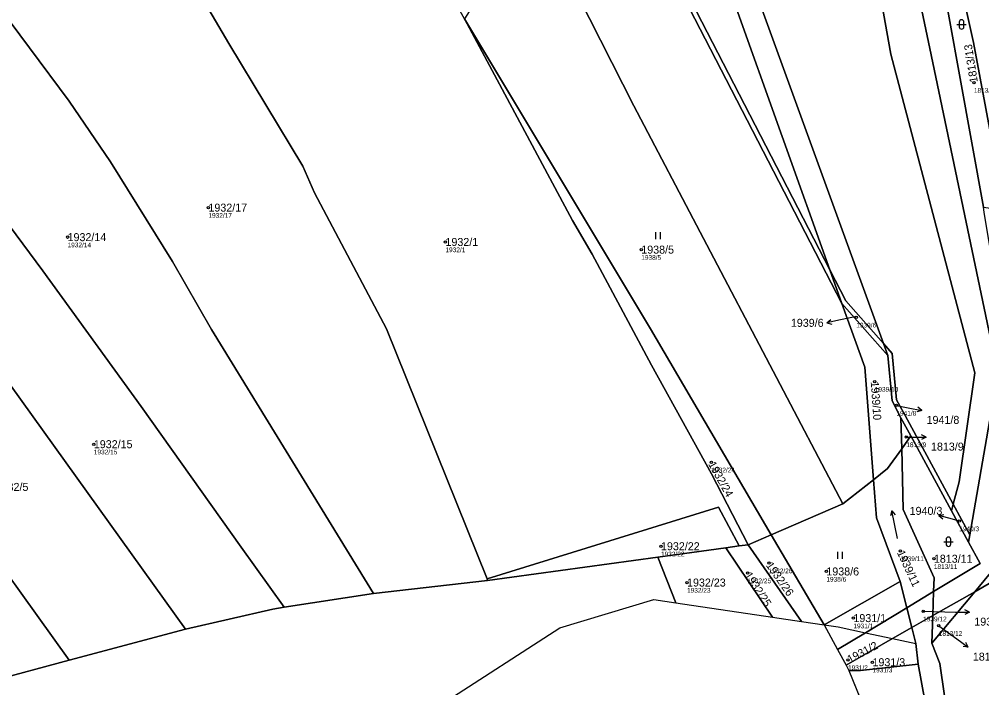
# Model space of a CAD drawing. Extents: x -762274 to -759271, y -1061928 to -1059060.
# Drawn here: x -761545 to -761340.6, y -1061368.3 to -1061226.2 of the extents above; entities that cross this region are included whole.
import ezdxf

# ---------------------------------------------------------------- set-up
doc = ezdxf.new("R2010")
doc.units = 0
for name, color, linetype in [('Definiční body', 7, 'Continuous'), ('Hranice parcel', 7, 'Continuous'), ('Parcelní čísla', 7, 'Continuous'), ('Polygon ku', 7, 'Continuous'), ('Polygon parcely', 7, 'Continuous'), ('Pop  PČ popisy', 7, 'Continuous'), ('Vnitřní kresba', 7, 'Continuous'), ('Značky kultur', 7, 'Continuous')]:
    doc.layers.add(name, color=color, linetype=linetype)

msp = doc.modelspace()

# ---------------------------------------------------------------- linework, layer by layer
at = {"layer": 'Definiční body'}
for centre in [(-761342.22, -1061239.69), (-761504.81, -1061266.28), (-761534.73, -1061272.56), (-761454.46, -1061273.59), (-761412.87, -1061275.21), (-761367.2, -1061289.6), (-761363.28, -1061303.25), (-761358.68, -1061308.34), (-761529.15, -1061316.57), (-761356.57, -1061315.04), (-761397.96, -1061320.4), (-761345.33, -1061332.9), (-761408.68, -1061338.26), (-761357.83, -1061339.25), (-761350.72, -1061340.92), (-761385.76, -1061341.84), (-761390.29, -1061343.96), (-761373.56, -1061343.62), (-761403.15, -1061345.98), (-761352.99, -1061352.07), (-761367.81, -1061353.54), (-761349.67, -1061355.15), (-761368.96, -1061362.42), (-761363.76, -1061362.91)]:
    msp.add_circle(centre, 0.25, dxfattribs=at)
at = {"layer": 'Hranice parcel'}
for p, q in [((-761370.24, -1061286.67), (-761372.79, -1061279.53)), ((-761370.24, -1061286.67), (-761360.52, -1061297.71)), ((-761360.52, -1061297.71), (-761361.44, -1061295.16)), ((-761360.52, -1061297.71), (-761359.55, -1061307.38)), ((-761359.55, -1061307.38), (-761357.71, -1061310.96)), ((-761357.71, -1061310.96), (-761357.55, -1061317.54)), ((-761357.71, -1061310.96), (-761355.61, -1061314.82)), ((-761357.55, -1061317.54), (-761355.61, -1061314.82)), ((-761355.61, -1061314.82), (-761346.97, -1061330.74)), ((-761370.08, -1061329.24), (-761363.55, -1061324.11)), ((-761385.26, -1061335.81), (-761370.08, -1061329.24)), ((-761346.6, -1061329.32), (-761346.97, -1061330.74)), ((-761343.07, -1061335.82), (-761346.6, -1061329.32)), ((-761346.97, -1061330.74), (-761343.35, -1061337.41)), ((-761390.18, -1061337.94), (-761385.26, -1061335.81)), ((-761374.04, -1061354.94), (-761385.26, -1061335.81)), ((-761343.35, -1061337.41), (-761343.07, -1061335.82)), ((-761409.33, -1061340.57), (-761394.94, -1061338.6)), ((-761394.94, -1061338.6), (-761392.05, -1061338.2)), ((-761385.02, -1061353.32), (-761394.94, -1061338.6)), ((-761392.05, -1061338.2), (-761390.18, -1061337.94)), ((-761378.83, -1061354.23), (-761390.18, -1061337.94)), ((-761409.33, -1061340.57), (-761445.5, -1061345.53)), ((-761405.5, -1061350.3), (-761409.33, -1061340.57)), ((-761342.05, -1061347.93), (-761336.71, -1061341.5)), ((-761445.5, -1061345.53), (-761469.77, -1061348.28)), ((-761445.5, -1061345.53), (-761445.62, -1061345.22)), ((-761357.85, -1061345.75), (-761374.04, -1061354.94)), ((-761356.46, -1061351.32), (-761357.85, -1061345.75)), ((-761337.3, -1061345.21), (-761342.05, -1061347.93)), ((-761469.77, -1061348.28), (-761488.71, -1061351.23)), ((-761356.46, -1061351.32), (-761350.78, -1061347.9)), ((-761342.05, -1061347.93), (-761351.14, -1061358.86)), ((-761350.78, -1061347.9), (-761350.95, -1061353.01)), ((-761342.05, -1061347.93), (-761350.95, -1061353.01)), ((-761405.5, -1061350.3), (-761385.02, -1061353.32)), ((-761355.4, -1061355.56), (-761356.46, -1061351.32)), ((-761350.95, -1061353.01), (-761355.4, -1061355.56)), ((-761351.14, -1061358.86), (-761350.95, -1061353.01)), ((-761385.02, -1061353.32), (-761378.83, -1061354.23)), ((-761378.83, -1061354.23), (-761374.04, -1061354.94)), ((-761374.04, -1061354.94), (-761371.18, -1061360.21)), ((-761534.42, -1061362.49), (-761509.65, -1061355.89)), ((-761371.18, -1061360.21), (-761369.36, -1061363.54)), ((-761551.25, -1061367.02), (-761534.42, -1061362.49)), ((-761354.06, -1061363.33), (-761345.14, -1061412.04)), ((-761369.36, -1061363.54), (-761368.76, -1061364.65)), ((-761368.76, -1061364.65), (-761360.99, -1061383.83))]:
    msp.add_line(p, q, dxfattribs=at)
for points in [[(-761372.79, -1061279.53), (-761393.09, -1061222.85), (-761413.18, -1061174.76), (-761444.66, -1061100.77), (-761463.04, -1061070.73), (-761477.96, -1061048.9)], [(-761486.23, -1061060.08), (-761433.83, -1061163.36), (-761370.24, -1061286.67)], [(-761485.57, -1061059.19), (-761432.94, -1061162.91), (-761372.79, -1061279.53)], [(-761346.6, -1061329.32), (-761345.37, -1061324.58), (-761342.03, -1061301.41), (-761359.84, -1061233.64), (-761367.44, -1061191.13), (-761366.02, -1061113.2), (-761368.47, -1061083.7), (-761368.98, -1061077.54)], [(-761343.07, -1061335.82), (-761337.14, -1061301.57), (-761351.56, -1061232.45), (-761360.35, -1061190.64), (-761360.86, -1061114.02)], [(-761361.44, -1061295.16), (-761388.05, -1061221.85), (-761406.53, -1061170.62), (-761429.65, -1061121.9)], [(-761552.11, -1061151.74), (-761533.29, -1061178.58), (-761527.17, -1061188.33), (-761522.45, -1061195.71), (-761516.23, -1061206.21), (-761508.23, -1061218.1), (-761500.51, -1061231.41), (-761484.78, -1061257.45), (-761482.29, -1061263.15), (-761467.01, -1061292.02), (-761445.62, -1061345.22)], [(-761469.77, -1061348.28), (-761492.12, -1061311.82), (-761504.15, -1061292.16), (-761512.47, -1061277.76), (-761525.6, -1061256.54), (-761534.41, -1061243.67), (-761551.31, -1061220.9), (-761585.07, -1061179.66)], [(-761352.38, -1061195.96), (-761352.42, -1061198.53), (-761340.2, -1061266.19)], [(-761335.64, -1061266.84), (-761342.32, -1061231.17), (-761350.05, -1061196.29)], [(-761435.62, -1061202.81), (-761414.45, -1061244.62), (-761370.08, -1061329.24)], [(-761390.18, -1061337.94), (-761397.93, -1061322.85), (-761410.72, -1061299.74), (-761423.33, -1061276.18), (-761427.51, -1061269.02), (-761450.41, -1061226.12)], [(-761385.26, -1061335.81), (-761410.91, -1061292.07), (-761450.41, -1061226.12)], [(-761555.43, -1061258.99), (-761540, -1061279.71), (-761519.07, -1061308.54), (-761497.82, -1061338.46), (-761488.71, -1061351.23)], [(-761509.65, -1061355.89), (-761556.12, -1061291.17), (-761566.83, -1061278.5)], [(-761372.79, -1061279.53), (-761369.41, -1061286.1), (-761361.44, -1061295.16)], [(-761363.55, -1061324.11), (-761365.39, -1061300.19), (-761370.24, -1061286.67)], [(-761361.44, -1061295.16), (-761359.56, -1061297.29), (-761358.64, -1061307.12), (-761356.82, -1061310.5), (-761346.6, -1061329.32)], [(-761580.06, -1061298.01), (-761557.87, -1061329.72), (-761534.42, -1061362.49)], [(-761363.55, -1061324.11), (-761360.57, -1061321.76), (-761357.55, -1061317.54)], [(-761357.55, -1061317.54), (-761357.25, -1061330.44), (-761350.69, -1061345.01), (-761350.78, -1061347.9)], [(-761357.85, -1061345.75), (-761362.93, -1061332.25), (-761363.55, -1061324.11)], [(-761445.62, -1061345.22), (-761396.48, -1061329.97), (-761392.05, -1061338.2)], [(-761350.78, -1061347.9), (-761340.9, -1061341.93), (-761343.35, -1061337.41)], [(-761430.18, -1061355.61), (-761410.18, -1061349.61), (-761405.5, -1061350.3)], [(-761488.71, -1061351.23), (-761491.16, -1061351.61), (-761509.65, -1061355.89)], [(-761371.18, -1061360.21), (-761365.27, -1061356.64), (-761356.46, -1061351.32)], [(-761577.63, -1061422.31), (-761505.64, -1061398.15), (-761480.14, -1061387.93), (-761430.18, -1061355.61)], [(-761369.36, -1061363.54), (-761359.49, -1061357.9), (-761355.4, -1061355.56)], [(-761355.4, -1061355.56), (-761354.54, -1061358.97), (-761354.06, -1061363.33)], [(-761351.14, -1061358.86), (-761349.46, -1061363.22), (-761341.44, -1061418.64)], [(-761368.76, -1061364.65), (-761366.31, -1061364.67), (-761354.06, -1061363.33)]]:
    msp.add_lwpolyline(points, dxfattribs=at)
at = {"layer": 'Polygon ku'}
msp.add_lwpolyline([(-761577.63, -1061422.31), (-761505.64, -1061398.15), (-761480.14, -1061387.93), (-761430.18, -1061355.61), (-761410.18, -1061349.61), (-761405.5, -1061350.3), (-761385.02, -1061353.32), (-761378.83, -1061354.23), (-761374.04, -1061354.94), (-761371.18, -1061360.21), (-761369.36, -1061363.54), (-761368.76, -1061364.65), (-761360.99, -1061383.83), (-761348.56, -1061405.96), (-761345.14, -1061412.04), (-761343.64, -1061414.72), (-761341.44, -1061418.64), (-761339.29, -1061422.47), (-761330.52, -1061440.69), (-761329.14, -1061442.9), (-761326.6, -1061448.32), (-761317.85, -1061466.99), (-761312.47, -1061479.91), (-761292.38, -1061534.51)], dxfattribs=at)
at = {"layer": 'Polygon parcely'}
for points in [[(-761406.53, -1061170.62), (-761429.65, -1061121.9), (-761476.56, -1061048.14), (-761491.76, -1061023.79), (-761492.49, -1061026.31), (-761490.7, -1061028.54), (-761477.96, -1061048.9), (-761463.04, -1061070.73), (-761444.66, -1061100.77), (-761413.18, -1061174.76), (-761393.09, -1061222.85), (-761372.79, -1061279.53), (-761369.41, -1061286.1), (-761361.44, -1061295.16), (-761388.05, -1061221.85)], [(-761463.04, -1061070.73), (-761477.96, -1061048.9), (-761485.57, -1061059.19), (-761432.94, -1061162.91), (-761372.79, -1061279.53), (-761393.09, -1061222.85), (-761413.18, -1061174.76), (-761444.66, -1061100.77)], [(-761367.44, -1061191.13), (-761366.02, -1061113.2), (-761368.47, -1061083.7), (-761368.98, -1061077.54), (-761380.89, -1061070.15), (-761415.28, -1061048.8), (-761416.11, -1061053.87), (-761422.23, -1061091.24), (-761417.89, -1061140.39), (-761429.65, -1061121.9), (-761406.53, -1061170.62), (-761388.05, -1061221.85), (-761361.44, -1061295.16), (-761359.56, -1061297.29), (-761358.64, -1061307.12), (-761356.82, -1061310.5), (-761346.6, -1061329.32), (-761345.37, -1061324.58), (-761342.03, -1061301.41), (-761359.84, -1061233.64)], [(-761370.24, -1061286.67), (-761433.83, -1061163.36), (-761486.23, -1061060.08), (-761498.95, -1061077.26), (-761480.62, -1061113.66), (-761459.6, -1061150.31), (-761435.62, -1061202.81), (-761414.45, -1061244.62), (-761370.08, -1061329.24), (-761363.55, -1061324.11), (-761365.39, -1061300.19)], [(-761370.24, -1061286.67), (-761372.79, -1061279.53), (-761432.94, -1061162.91), (-761485.57, -1061059.19), (-761486.23, -1061060.08), (-761433.83, -1061163.36)], [(-761368.68, -1061070.54), (-761368.98, -1061077.54), (-761368.47, -1061083.7), (-761366.02, -1061113.2), (-761367.44, -1061191.13), (-761359.84, -1061233.64), (-761342.03, -1061301.41), (-761345.37, -1061324.58), (-761346.6, -1061329.32), (-761343.07, -1061335.82), (-761337.14, -1061301.57), (-761351.56, -1061232.45), (-761360.35, -1061190.64), (-761360.86, -1061114.02), (-761367.19, -1061078.65)], [(-761494.49, -1061147.79), (-761502.55, -1061133.44), (-761515.62, -1061111.21), (-761519.67, -1061115.58), (-761552.11, -1061151.74), (-761533.29, -1061178.58), (-761527.17, -1061188.33), (-761522.45, -1061195.71), (-761516.23, -1061206.21), (-761508.23, -1061218.1), (-761500.51, -1061231.41), (-761484.78, -1061257.45), (-761482.29, -1061263.15), (-761467.01, -1061292.02), (-761445.62, -1061345.22), (-761396.48, -1061329.97), (-761392.05, -1061338.2), (-761390.18, -1061337.94), (-761397.93, -1061322.85), (-761410.72, -1061299.74), (-761423.33, -1061276.18), (-761427.51, -1061269.02), (-761450.41, -1061226.12)], [(-761445.62, -1061345.22), (-761467.01, -1061292.02), (-761482.29, -1061263.15), (-761484.78, -1061257.45), (-761500.51, -1061231.41), (-761508.23, -1061218.1), (-761516.23, -1061206.21), (-761522.45, -1061195.71), (-761527.17, -1061188.33), (-761533.29, -1061178.58), (-761552.11, -1061151.74), (-761554.19, -1061148.78), (-761585.07, -1061179.66), (-761551.31, -1061220.9), (-761534.41, -1061243.67), (-761525.6, -1061256.54), (-761512.47, -1061277.76), (-761504.15, -1061292.16), (-761492.12, -1061311.82), (-761469.77, -1061348.28), (-761445.5, -1061345.53)], [(-761555.43, -1061258.99), (-761540, -1061279.71), (-761519.07, -1061308.54), (-761497.82, -1061338.46), (-761488.71, -1061351.23), (-761469.77, -1061348.28), (-761492.12, -1061311.82), (-761504.15, -1061292.16), (-761512.47, -1061277.76), (-761525.6, -1061256.54), (-761534.41, -1061243.67), (-761551.31, -1061220.9), (-761585.07, -1061179.66), (-761595.28, -1061201.99), (-761572, -1061235.34)], [(-761352.38, -1061195.96), (-761352.42, -1061198.53), (-761340.2, -1061266.19), (-761335.64, -1061266.84), (-761342.32, -1061231.17), (-761350.05, -1061196.29)], [(-761335.64, -1061266.84), (-761166.56, -1061290.86), (-761175.78, -1061235.2), (-761178, -1061219.74), (-761215.74, -1061214.03), (-761275.36, -1061206.92), (-761300.07, -1061203.26), (-761350.05, -1061196.29), (-761342.32, -1061231.17)], [(-761370.08, -1061329.24), (-761414.45, -1061244.62), (-761435.62, -1061202.81), (-761450.41, -1061226.12), (-761410.91, -1061292.07), (-761385.26, -1061335.81)], [(-761385.26, -1061335.81), (-761410.91, -1061292.07), (-761450.41, -1061226.12), (-761427.51, -1061269.02), (-761423.33, -1061276.18), (-761410.72, -1061299.74), (-761397.93, -1061322.85), (-761390.18, -1061337.94)], [(-761564.11, -1061273.85), (-761566.83, -1061278.5), (-761556.12, -1061291.17), (-761509.65, -1061355.89), (-761491.16, -1061351.61), (-761488.71, -1061351.23), (-761497.82, -1061338.46), (-761519.07, -1061308.54), (-761540, -1061279.71), (-761555.43, -1061258.99)], [(-761577.03, -1061294.19), (-761580.06, -1061298.01), (-761557.87, -1061329.72), (-761534.42, -1061362.49), (-761509.65, -1061355.89), (-761556.12, -1061291.17), (-761566.83, -1061278.5), (-761573.09, -1061289.21)], [(-761360.52, -1061297.71), (-761361.44, -1061295.16), (-761369.41, -1061286.1), (-761372.79, -1061279.53), (-761370.24, -1061286.67)], [(-761363.55, -1061324.11), (-761360.57, -1061321.76), (-761357.55, -1061317.54), (-761357.71, -1061310.96), (-761359.55, -1061307.38), (-761360.52, -1061297.71), (-761370.24, -1061286.67), (-761365.39, -1061300.19)], [(-761357.71, -1061310.96), (-761355.61, -1061314.82), (-761346.97, -1061330.74), (-761346.6, -1061329.32), (-761356.82, -1061310.5), (-761358.64, -1061307.12), (-761359.56, -1061297.29), (-761361.44, -1061295.16), (-761360.52, -1061297.71), (-761359.55, -1061307.38)], [(-761534.42, -1061362.49), (-761557.87, -1061329.72), (-761580.06, -1061298.01), (-761591.1, -1061311.95), (-761580.3, -1061324.35), (-761564.67, -1061346.83), (-761558.07, -1061356.32), (-761551.25, -1061367.02)], [(-761357.55, -1061317.54), (-761355.61, -1061314.82), (-761357.71, -1061310.96)], [(-761350.78, -1061347.9), (-761340.9, -1061341.93), (-761343.35, -1061337.41), (-761346.97, -1061330.74), (-761355.61, -1061314.82), (-761357.55, -1061317.54), (-761357.25, -1061330.44), (-761350.69, -1061345.01)], [(-761350.78, -1061347.9), (-761350.69, -1061345.01), (-761357.25, -1061330.44), (-761357.55, -1061317.54), (-761360.57, -1061321.76), (-761363.55, -1061324.11), (-761362.93, -1061332.25), (-761357.85, -1061345.75), (-761356.46, -1061351.32)], [(-761370.08, -1061329.24), (-761385.26, -1061335.81), (-761374.04, -1061354.94), (-761357.85, -1061345.75), (-761362.93, -1061332.25), (-761363.55, -1061324.11)], [(-761394.94, -1061338.6), (-761392.05, -1061338.2), (-761396.48, -1061329.97), (-761445.62, -1061345.22), (-761445.5, -1061345.53), (-761409.33, -1061340.57)], [(-761343.35, -1061337.41), (-761343.07, -1061335.82), (-761346.6, -1061329.32), (-761346.97, -1061330.74)], [(-761385.26, -1061335.81), (-761390.18, -1061337.94), (-761378.83, -1061354.23), (-761374.04, -1061354.94)], [(-761394.94, -1061338.6), (-761409.33, -1061340.57), (-761405.5, -1061350.3), (-761385.02, -1061353.32)], [(-761390.18, -1061337.94), (-761392.05, -1061338.2), (-761394.94, -1061338.6), (-761385.02, -1061353.32), (-761378.83, -1061354.23)], [(-761405.5, -1061350.3), (-761409.33, -1061340.57), (-761445.5, -1061345.53), (-761469.77, -1061348.28), (-761488.71, -1061351.23), (-761491.16, -1061351.61), (-761509.65, -1061355.89), (-761534.42, -1061362.49), (-761551.25, -1061367.02), (-761569.42, -1061371.94), (-761581.68, -1061375.62), (-761594.4, -1061379.26), (-761627.47, -1061389.54), (-761661.15, -1061403.44), (-761669.83, -1061408.68), (-761678.42, -1061420.88), (-761649.83, -1061423.35), (-761598.9, -1061424.84), (-761577.63, -1061422.31), (-761505.64, -1061398.15), (-761480.14, -1061387.93), (-761430.18, -1061355.61), (-761410.18, -1061349.61)], [(-761336.71, -1061341.5), (-761342.05, -1061347.93), (-761337.3, -1061345.21)], [(-761365.27, -1061356.64), (-761356.46, -1061351.32), (-761357.85, -1061345.75), (-761374.04, -1061354.94), (-761371.18, -1061360.21)], [(-761313.38, -1061476.97), (-761311.64, -1061459.54), (-761320.93, -1061409.68), (-761327.59, -1061383.82), (-761328.97, -1061358.49), (-761337.3, -1061345.21), (-761342.05, -1061347.93), (-761351.14, -1061358.86), (-761349.46, -1061363.22), (-761341.44, -1061418.64), (-761339.29, -1061422.47), (-761330.52, -1061440.69), (-761329.14, -1061442.9), (-761314.98, -1061456.32)], [(-761355.4, -1061355.56), (-761350.95, -1061353.01), (-761350.78, -1061347.9), (-761356.46, -1061351.32)], [(-761342.05, -1061347.93), (-761350.95, -1061353.01), (-761351.14, -1061358.86)], [(-761369.36, -1061363.54), (-761359.49, -1061357.9), (-761355.4, -1061355.56), (-761356.46, -1061351.32), (-761365.27, -1061356.64), (-761371.18, -1061360.21)], [(-761343.64, -1061414.72), (-761341.44, -1061418.64), (-761349.46, -1061363.22), (-761351.14, -1061358.86), (-761350.95, -1061353.01), (-761355.4, -1061355.56), (-761354.54, -1061358.97), (-761354.06, -1061363.33), (-761345.14, -1061412.04)], [(-761354.06, -1061363.33), (-761354.54, -1061358.97), (-761355.4, -1061355.56), (-761359.49, -1061357.9), (-761369.36, -1061363.54), (-761368.76, -1061364.65), (-761366.31, -1061364.67)], [(-761348.56, -1061405.96), (-761345.14, -1061412.04), (-761354.06, -1061363.33), (-761366.31, -1061364.67), (-761368.76, -1061364.65), (-761360.99, -1061383.83)]]:
    msp.add_lwpolyline(points, close=True, dxfattribs=at)
msp.add_lwpolyline([(-761360.35, -1061190.64), (-761351.56, -1061232.45), (-761337.14, -1061301.57), (-761343.07, -1061335.82), (-761343.35, -1061337.41), (-761340.9, -1061341.93), (-761350.78, -1061347.9), (-761350.95, -1061353.01), (-761342.05, -1061347.93), (-761336.71, -1061341.5), (-761335.35, -1061332.88), (-761337, -1061332.59), (-761333.38, -1061307.49), (-761340.03, -1061267.22), (-761340.2, -1061266.19), (-761352.42, -1061198.53)], dxfattribs=at)
at = {"layer": 'Pop  PČ popisy'}
for p, q in [((-761367.16, -1061289.42), (-761370.55, -1061290.14)), ((-761373.48, -1061290.76), (-761372.61, -1061290.07)), ((-761370.55, -1061290.14), (-761373.48, -1061290.76)), ((-761373.48, -1061290.76), (-761372.4, -1061291.05)), ((-761358.68, -1061308.34), (-761356.21, -1061308.83)), ((-761356.21, -1061308.83), (-761353.26, -1061309.4)), ((-761353.26, -1061309.4), (-761354.34, -1061309.7)), ((-761353.26, -1061309.4), (-761354.15, -1061308.72)), ((-761356.57, -1061315.04), (-761355.33, -1061315.06)), ((-761355.33, -1061315.06), (-761352.33, -1061315.11)), ((-761352.33, -1061315.11), (-761353.34, -1061315.6)), ((-761352.33, -1061315.11), (-761353.32, -1061314.59)), ((-761349.69, -1061331.72), (-761348.59, -1061331.5)), ((-761346.79, -1061332.5), (-761349.69, -1061331.72)), ((-761349.69, -1061331.72), (-761348.85, -1061332.47)), ((-761345.33, -1061332.9), (-761346.79, -1061332.5)), ((-761352.99, -1061352.07), (-761346.13, -1061352.24)), ((-761346.13, -1061352.24), (-761343.13, -1061352.29)), ((-761343.13, -1061352.29), (-761344.14, -1061352.78)), ((-761343.13, -1061352.29), (-761344.12, -1061351.77)), ((-761349.67, -1061355.15), (-761345.85, -1061357.97)), ((-761345.85, -1061357.97), (-761343.42, -1061359.73)), ((-761343.42, -1061359.73), (-761343.94, -1061358.74)), ((-761343.42, -1061359.73), (-761344.53, -1061359.55))]:
    msp.add_line(p, q, dxfattribs=at)
at = {"layer": 'Vnitřní kresba'}
for p, q in [((-761374.04, -1061354.94), (-761371.07, -1061355.38)), ((-761371.07, -1061355.38), (-761365.27, -1061356.64)), ((-761365.27, -1061356.64), (-761359.49, -1061357.9)), ((-761359.49, -1061357.9), (-761354.54, -1061358.97))]:
    msp.add_line(p, q, dxfattribs=at)
at = {"layer": 'Značky kultur'}
for p, q in [((-761345.83, -1061227.35), (-761343.83, -1061227.35)), ((-761345.33, -1061226.85), (-761345.33, -1061227.85)), ((-761344.33, -1061227.85), (-761344.33, -1061226.85)), ((-761409.81, -1061273.01), (-761409.81, -1061271.51)), ((-761408.81, -1061273.01), (-761408.81, -1061271.51)), ((-761359.67, -1061330.74), (-761359.96, -1061331.8)), ((-761358.42, -1061336.61), (-761359.67, -1061330.74)), ((-761359.67, -1061330.74), (-761358.97, -1061331.59)), ((-761348.62, -1061337.3), (-761346.62, -1061337.3)), ((-761348.12, -1061336.8), (-761348.12, -1061337.8)), ((-761347.12, -1061337.8), (-761347.12, -1061336.8)), ((-761371.14, -1061340.94), (-761371.14, -1061339.44)), ((-761370.14, -1061340.94), (-761370.14, -1061339.44))]:
    msp.add_line(p, q, dxfattribs=at)
for centre, start, end in [((-761344.83, -1061226.85), 0, 180), ((-761344.83, -1061227.85), 180, 359.9879), ((-761347.62, -1061336.8), 0, 180), ((-761347.62, -1061337.8), 180, 359.9879)]:
    msp.add_arc(centre, 0.5, start, end, dxfattribs=at)

# ---------------------------------------------------------------- texts
at = {"layer": 'Definiční body'}
for s, p in [('1813/13', (-761342.22, -1061241.85)), ('1932/17', (-761504.81, -1061268.44)), ('1932/14', (-761534.73, -1061274.72)), ('1932/1', (-761454.46, -1061275.75)), ('1938/5', (-761412.87, -1061277.37)), ('1939/6', (-761367.2, -1061291.76)), ('1939/10', (-761363.28, -1061305.41)), ('1941/8', (-761358.68, -1061310.5)), ('1813/9', (-761356.57, -1061317.2)), ('1932/15', (-761529.15, -1061318.73)), ('1932/24', (-761397.96, -1061322.56)), ('1940/3', (-761345.33, -1061335.06)), ('1932/22', (-761408.68, -1061340.42)), ('1939/11', (-761357.83, -1061341.41)), ('1813/11', (-761350.72, -1061343.08)), ('1932/26', (-761385.76, -1061344)), ('1938/6', (-761373.56, -1061345.78)), ('1932/25', (-761390.29, -1061346.12)), ('1932/23', (-761403.15, -1061348.14)), ('1931/1', (-761367.81, -1061355.7)), ('1939/12', (-761352.99, -1061354.23)), ('1813/12', (-761349.67, -1061357.31)), ('1931/2', (-761368.96, -1061364.58)), ('1931/3', (-761363.76, -1061365.07))]:
    msp.add_text(s, height=1, dxfattribs=at).set_placement(p)
at = {"layer": 'Parcelní čísla'}
for s, rotation, p in [('1813/13', 99, (-761341.38, -1061239.56)), ('1939/10', 274, (-761364.13, -1061303.31)), ('1932/24', 299, (-761398.7, -1061320.81)), ('1939/11', 295, (-761358.6, -1061339.61)), ('1932/26', 305, (-761386.46, -1061342.33)), ('1932/25', 303, (-761391, -1061344.42)), ('1931/2', 28, (-761368.56, -1061363.17))]:
    msp.add_text(s, height=1.7, rotation=rotation, dxfattribs=at).set_placement(p)
for s, p in [('1932/17', (-761504.81, -1061267.13)), ('1932/14', (-761534.73, -1061273.41)), ('1932/1', (-761454.46, -1061274.44)), ('1938/5', (-761412.87, -1061276.06)), ('1939/6', (-761381.09, -1061291.62)), ('1941/8', (-761352.27, -1061312.25)), ('1932/15', (-761529.15, -1061317.42)), ('1813/9', (-761351.33, -1061317.93)), ('1932/5', (-761550, -1061326.5)), ('1940/3', (-761355.87, -1061331.59)), ('1932/22', (-761408.68, -1061339.11)), ('1813/11', (-761350.72, -1061341.77)), ('1938/6', (-761373.56, -1061344.47)), ('1932/23', (-761403.15, -1061346.83)), ('1931/1', (-761367.81, -1061354.39)), ('1939/12', (-761342.13, -1061355.14)), ('1813/12', (-761342.44, -1061362.58)), ('1931/3', (-761363.76, -1061363.76))]:
    msp.add_text(s, height=1.7, dxfattribs=at).set_placement(p)

doc.saveas('drawing.dxf')
